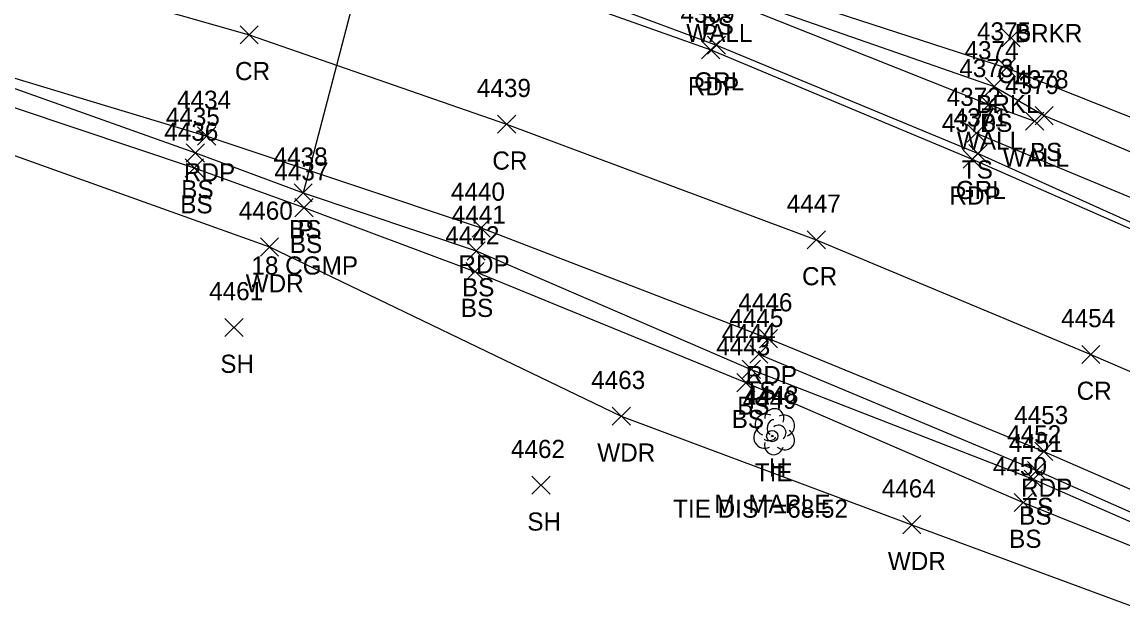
# Model space of a CAD drawing. Extents: x 1611797 to 1633212, y 298978 to 305475.
# Drawn here: x 1619269.2 to 1619390.4, y 301461.6 to 301526.4 of the extents above; entities that cross this region are included whole.
import ezdxf

# ---------------------------------------------------------------- set-up
doc = ezdxf.new("R2010")
doc.units = 0
for name, color, linetype in [('C_A', 7, 'Continuous'), ('C_C', 7, 'Continuous'), ('C_I', 7, 'Continuous'), ('CBP', 7, 'Continuous'), ('D_A', 7, 'Continuous'), ('D_I', 7, 'Continuous'), ('D_TIC', 7, 'Continuous'), ('DCP', 7, 'Continuous'), ('L_A', 7, 'Continuous'), ('L_C', 7, 'Continuous'), ('L_I', 7, 'Continuous'), ('L_TIC', 7, 'Continuous'), ('LAWA', 7, 'Continuous'), ('LAWE', 7, 'Continuous'), ('LELB', 7, 'Continuous'), ('LTD', 7, 'Continuous'), ('LW', 7, 'Continuous'), ('P_A', 7, 'Continuous'), ('P_I', 7, 'Continuous'), ('P_TIC', 7, 'Continuous'), ('PET', 7, 'Continuous'), ('PRC', 7, 'Continuous'), ('R_A', 7, 'Continuous'), ('R_I', 7, 'Continuous'), ('R_TIC', 7, 'Continuous'), ('RGR', 7, 'Continuous')]:
    doc.layers.add(name, color=color, linetype=linetype)

msp = doc.modelspace()

# ---------------------------------------------------------------- linework, layer by layer
at = {"layer": 'CBP'}
for radius in [0.625, 0.0833]:
    msp.add_circle((1619351.78, 301480.8), radius, dxfattribs=at)
at = {"layer": 'D_TIC'}
for points in [[(1619299.15, 301506.59), (1619301.15, 301508.59)], [(1619301.15, 301506.59), (1619299.15, 301508.59)]]:
    msp.add_lwpolyline(points, dxfattribs=at)
at = {"layer": 'DCP'}
msp.add_lwpolyline([(1619309.56, 301543.53), (1619300.15, 301507.59)], dxfattribs=at)
at = {"layer": 'L_TIC'}
for points in [[(1619377.05, 301523.68), (1619379.05, 301525.68)], [(1619379.05, 301523.68), (1619377.05, 301525.68)], [(1619376.57, 301520.38), (1619378.57, 301522.38)], [(1619378.57, 301520.38), (1619376.57, 301522.38)], [(1619375.2, 301518.31), (1619377.2, 301520.31)], [(1619377.2, 301518.31), (1619375.2, 301520.31)], [(1619374.63, 301516.34), (1619376.63, 301518.34)], [(1619376.63, 301516.34), (1619374.63, 301518.34)], [(1619379.67, 301514.48), (1619381.67, 301516.48)], [(1619381.67, 301514.48), (1619379.67, 301516.48)], [(1619380.7, 301515.1), (1619382.7, 301517.1)], [(1619382.7, 301515.1), (1619380.7, 301517.1)], [(1619373.24, 301513.17), (1619375.24, 301515.17)], [(1619375.24, 301513.17), (1619373.24, 301515.17)], [(1619287.29, 301510.99), (1619289.29, 301512.99)], [(1619289.29, 301510.99), (1619287.29, 301512.99)], [(1619287.17, 301509.33), (1619289.17, 301511.33)], [(1619289.17, 301509.33), (1619287.17, 301511.33)], [(1619299.15, 301506.59), (1619301.15, 301508.59)], [(1619301.15, 301506.59), (1619299.15, 301508.59)], [(1619299.24, 301504.96), (1619301.24, 301506.96)], [(1619301.24, 301504.96), (1619299.24, 301506.96)], [(1619295.45, 301500.63), (1619297.45, 301502.63)], [(1619297.45, 301500.63), (1619295.45, 301502.63)], [(1619318.19, 301500.19), (1619320.19, 301502.19)], [(1619320.19, 301500.19), (1619318.19, 301502.19)], [(1619318.06, 301497.92), (1619320.06, 301499.92)], [(1619320.06, 301497.92), (1619318.06, 301499.92)], [(1619291.54, 301491.76), (1619293.54, 301493.76)], [(1619293.54, 301491.76), (1619291.54, 301493.76)], [(1619349.31, 301488.81), (1619351.31, 301490.81)], [(1619351.31, 301488.81), (1619349.31, 301490.81)], [(1619348.47, 301487.14), (1619350.47, 301489.14)], [(1619350.47, 301487.14), (1619348.47, 301489.14)], [(1619347.87, 301485.68), (1619349.87, 301487.68)], [(1619349.87, 301485.68), (1619347.87, 301487.68)], [(1619334.16, 301481.98), (1619336.16, 301483.98)], [(1619336.16, 301481.98), (1619334.16, 301483.98)], [(1619379.89, 301475.99), (1619381.89, 301477.99)], [(1619381.89, 301475.99), (1619379.89, 301477.99)], [(1619379.51, 301475.04), (1619381.51, 301477.04)], [(1619381.51, 301475.04), (1619379.51, 301477.04)], [(1619325.33, 301474.38), (1619327.33, 301476.38)], [(1619327.33, 301474.38), (1619325.33, 301476.38)], [(1619378.41, 301472.48), (1619380.41, 301474.48)], [(1619380.41, 301472.48), (1619378.41, 301474.48)], [(1619366.14, 301470.03), (1619368.14, 301472.03)], [(1619368.14, 301470.03), (1619366.14, 301472.03)]]:
    msp.add_lwpolyline(points, dxfattribs=at)
at = {"layer": 'LAWA'}
msp.add_lwpolyline([(1618882.81, 301567.28), (1618933.27, 301549.67), (1618966.13, 301547.74), (1618995.78, 301536.72), (1619030.89, 301531.11), (1619057.33, 301531.01), (1619095.91, 301526.5), (1619129.18, 301525.73), (1619150.8, 301525.95), (1619170.44, 301523.1), (1619199.54, 301523.39), (1619227.92, 301521), (1619255.54, 301516.31), (1619296.45, 301501.63), (1619335.16, 301482.98), (1619367.14, 301471.03), (1619418.3, 301452.12), (1619445.96, 301437.08), (1619483.46, 301420.7), (1619501.91, 301410.17), (1619499.78, 301408.21)], dxfattribs=at)
at = {"layer": 'LAWE'}
msp.add_lwpolyline([(1619121.54, 301596.78), (1619127.27, 301586.98), (1619139.06, 301578.8), (1619159, 301574.34), (1619183.18, 301572.3), (1619208.56, 301571.29), (1619241.26, 301566.88), (1619274.96, 301559.5), (1619298.41, 301555.12), (1619318.82, 301545.34), (1619330.43, 301538.53), (1619346.68, 301531.42), (1619377.57, 301521.38), (1619400.58, 301512.23), (1619425.06, 301508.82), (1619447.11, 301503.19), (1619471.29, 301486.7), (1619494.67, 301473.93), (1619527.64, 301465.84), (1619544.48, 301462.53)], dxfattribs=at)
at = {"layer": 'LELB'}
for points in [[(1619317.17, 301538.73), (1619315.62, 301540.45), (1619317.24, 301543.31), (1619318.13, 301543.25), (1619329.45, 301536.19), (1619345.54, 301530.03), (1619376.2, 301519.31), (1619381.7, 301516.1), (1619399.11, 301508.82), (1619424.48, 301504.68), (1619444.77, 301493.42), (1619469.05, 301482.18)], [(1619257.04, 301523.11), (1619288.29, 301511.99), (1619300.15, 301507.59), (1619319.19, 301501.19), (1619349.47, 301488.14), (1619380.51, 301476.04), (1619405.86, 301464.94), (1619425.68, 301457.05), (1619455.81, 301442.15), (1619487.51, 301427.94), (1619510.2, 301416.95), (1619508.81, 301414.78)], [(1619261.97, 301519.13), (1619288.17, 301510.33), (1619300.24, 301505.96), (1619319.06, 301498.92), (1619348.87, 301486.68), (1619379.41, 301473.48), (1619405.23, 301463.09), (1619426.54, 301454.95), (1619455.81, 301440.05), (1619486.75, 301426.39), (1619508.81, 301414.78)], [(1619374.24, 301514.17), (1619396.45, 301504.93), (1619440.64, 301484.21), (1619465.66, 301473.55), (1619491.73, 301461.64), (1619517.36, 301453.25), (1619539.79, 301440.1), (1619561.74, 301430.67), (1619592.22, 301416.88), (1619623.08, 301401.62), (1619646.41, 301391.76), (1619666.94, 301385.23), (1619677.78, 301385.59), (1619685.14, 301386.73)], [(1619350.31, 301489.81), (1619380.89, 301476.99), (1619406.21, 301465.78), (1619425.96, 301458.32), (1619457.01, 301443.93), (1619488.18, 301429.04), (1619515.79, 301415.84), (1619523.25, 301412.34), (1619557.22, 301396.43), (1619595.64, 301379.74), (1619625.49, 301366.11), (1619664.9, 301348.53), (1619700.1, 301332.19), (1619732.76, 301315.82), (1619759.48, 301302.13), (1619789.83, 301287.62), (1619820.2, 301275.83), (1619850.42, 301266.87), (1619878.56, 301257.32), (1619912.05, 301251.69), (1619947.78, 301244.54), (1619986.64, 301235.92)]]:
    msp.add_lwpolyline(points, dxfattribs=at)
at = {"layer": 'LTD'}
msp.add_line((1619351.97, 301481.33), (1619351.97, 301481.33), dxfattribs=at)
msp.add_line((1619351.97, 301481.33), (1619351.97, 301481.33), dxfattribs=at)
msp.add_arc((1619352.02, 301482.76), 1.05, 335.5272, 180.9563, dxfattribs=at)
for centre, major_axis, ratio, start_param, end_param in [((1619351.18, 301482), (1.21, -0.51), 0.895232, 1.570796, 4.712389), ((1619351.76, 301481.79), (-0.208, -0.792), 0.645439, 3.141593, 6.283185), ((1619353.01, 301481.91), (-1.14, -0.48), 0.949671, 1.570796, 4.712389), ((1619350.89, 301480.62), (0.58, -1.04), 0.959034, 3.141593, 6.283185), ((1619352.47, 301481.16), (-0.5, 0.667), 0.989748, 3.141593, 6.283185), ((1619352.97, 301480.5), (-1.09, 0.79), 0.841452, 1.570796, 4.712389), ((1619351.51, 301480.58), (-0.625, -0.083), 0.423636, 0, 3.141593), ((1619351.97, 301479.83), (0.26, 1.06), 0.942809, 1.570796, 4.712389)]:
    msp.add_ellipse(centre, major_axis=major_axis, ratio=ratio, start_param=start_param, end_param=end_param, dxfattribs=at)
at = {"layer": 'LW'}
msp.add_lwpolyline([(1619317.49, 301539.45), (1619315.95, 301540.46), (1619317.43, 301542.6), (1619329.08, 301535.78), (1619345.82, 301529.21), (1619375.63, 301517.34), (1619380.67, 301515.48)], dxfattribs=at)
at = {"layer": 'P_TIC'}
for points in [[(1619293.21, 301524.01), (1619295.21, 301526.01)], [(1619295.21, 301524.01), (1619293.21, 301526.01)], [(1619344.01, 301522.34), (1619346.01, 301524.34)], [(1619346.01, 301522.34), (1619344.01, 301524.34)], [(1619321.54, 301514.15), (1619323.54, 301516.15)], [(1619323.54, 301514.15), (1619321.54, 301516.15)], [(1619288.53, 301512.85), (1619290.53, 301514.85)], [(1619290.53, 301512.85), (1619288.53, 301514.85)], [(1619372.79, 301510.3), (1619374.79, 301512.3)], [(1619374.79, 301510.3), (1619372.79, 301512.3)], [(1619318.75, 301502.72), (1619320.75, 301504.72)], [(1619320.75, 301502.72), (1619318.75, 301504.72)], [(1619355.63, 301501.41), (1619357.63, 301503.41)], [(1619357.63, 301501.41), (1619355.63, 301503.41)], [(1619350.37, 301490.53), (1619352.37, 301492.53)], [(1619352.37, 301490.53), (1619350.37, 301492.53)], [(1619385.84, 301488.79), (1619387.84, 301490.79)], [(1619387.84, 301488.79), (1619385.84, 301490.79)], [(1619380.67, 301478.11), (1619382.67, 301480.11)], [(1619382.67, 301478.11), (1619380.67, 301480.11)]]:
    msp.add_lwpolyline(points, dxfattribs=at)
at = {"layer": 'PET'}
for points in [[(1618888.23, 301580.37), (1618933.16, 301570.89), (1618970.31, 301563.97), (1618999.63, 301559.01), (1619034.35, 301554.34), (1619061.55, 301550.65), (1619097.22, 301547.2), (1619129.9, 301544.44), (1619159.56, 301541.04), (1619184.98, 301537.63), (1619217.73, 301532.43), (1619257.09, 301523.65), (1619289.53, 301513.85), (1619319.75, 301503.72), (1619351.37, 301491.53), (1619381.67, 301479.11), (1619407.08, 301467.99), (1619426.6, 301459.3), (1619457.98, 301445.58), (1619489.4, 301431.89), (1619518.89, 301418.33), (1619525.23, 301415.46), (1619558.04, 301399.85), (1619596.27, 301382.3)], [(1619240.37, 301554.95), (1619274.06, 301546.88), (1619292.74, 301541.21), (1619313.19, 301534.69), (1619345.01, 301523.34), (1619373.79, 301511.3), (1619394.6, 301502.15), (1619439.1, 301482.35), (1619464.49, 301470.92), (1619491.36, 301458.9), (1619515.17, 301447.9), (1619539.87, 301436.67), (1619561.18, 301427.13), (1619589.22, 301414.46)]]:
    msp.add_lwpolyline(points, dxfattribs=at)
at = {"layer": 'PRC'}
msp.add_lwpolyline([(1618901.02, 301590.58), (1618940.05, 301582.59), (1618973.24, 301576.03), (1619000.99, 301571.61), (1619035.45, 301566.56), (1619061.58, 301563.28), (1619097.97, 301559.63), (1619131.37, 301556.26), (1619160.97, 301552.75), (1619186.04, 301549.32), (1619221.45, 301543.36), (1619260.73, 301534.56), (1619294.21, 301525.01), (1619322.54, 301515.15), (1619356.63, 301502.41), (1619386.84, 301489.79), (1619411.1, 301479.31), (1619431.82, 301470.46), (1619462.61, 301457.18), (1619493.8, 301442.98), (1619525.59, 301428.61), (1619540.79, 301421.69), (1619561.88, 301411.99), (1619599.81, 301394.69)], dxfattribs=at)
at = {"layer": 'R_TIC'}
for points in [[(1619344.65, 301522.87), (1619346.65, 301524.87)], [(1619346.65, 301522.87), (1619344.65, 301524.87)], [(1619373.43, 301510.91), (1619375.43, 301512.91)], [(1619375.43, 301510.91), (1619373.43, 301512.91)]]:
    msp.add_lwpolyline(points, dxfattribs=at)
at = {"layer": 'RGR'}
msp.add_lwpolyline([(1619113.04, 301582.5), (1619113.91, 301576.54), (1619116.84, 301573.48), (1619121.6, 301572.21), (1619138.62, 301570.86), (1619159.07, 301568.7), (1619183.38, 301565.96), (1619196, 301564), (1619207.6, 301562.14), (1619240.46, 301556.07), (1619274.51, 301547.73), (1619293.11, 301542.29), (1619313.83, 301535.74), (1619345.65, 301523.87), (1619374.43, 301511.91), (1619395.21, 301502.55), (1619439.45, 301483.4), (1619464.79, 301471.96), (1619490.69, 301460.24), (1619515.52, 301448.47), (1619540.39, 301438.03), (1619561.3, 301428.91), (1619589.96, 301416.04)], dxfattribs=at)

# ---------------------------------------------------------------- texts
at = {"layer": 'C_A'}
msp.add_text('TIE', height=2, dxfattribs=at).set_placement((1619349.86, 301475.8))
at = {"layer": 'C_C'}
msp.add_text('TIE DIST=68.52', height=2, dxfattribs=at).set_placement((1619340.87, 301471.8))
at = {"layer": 'C_I'}
msp.add_text('4449', height=2, dxfattribs=at).set_placement((1619348.52, 301483.8))
at = {"layer": 'D_A'}
msp.add_text('P', height=2, dxfattribs=at).set_placement((1619299.53, 301502.59))
at = {"layer": 'D_I'}
msp.add_text('4438', height=2, dxfattribs=at).set_placement((1619296.89, 301510.59))
at = {"layer": 'L_A'}
for s, p in [('WALL', (1619342.31, 301524.21)), ('BS', (1619343.98, 301525.03)), ('BRKR', (1619378.48, 301524.19)), ('CH', (1619376.54, 301519.68)), ('BRKL', (1619374.22, 301516.38)), ('BS', (1619374.64, 301514.31)), ('WALL', (1619372.11, 301512.34)), ('BS', (1619380.14, 301511.1)), ('WALL', (1619377.16, 301510.48)), ('TS', (1619372.65, 301509.17)), ('BS', (1619286.73, 301506.99)), ('BS', (1619286.62, 301505.33)), ('BS', (1619298.6, 301502.59)), ('BS', (1619298.68, 301500.96)), ('WDR', (1619293.82, 301496.63)), ('BS', (1619317.63, 301496.19)), ('BS', (1619317.5, 301493.92)), ('SH', (1619291.03, 301487.76)), ('TS', (1619348.72, 301484.81)), ('BS', (1619347.92, 301483.14)), ('BS', (1619347.31, 301481.68)), ('WDR', (1619332.52, 301477.98)), ('H', (1619351.41, 301476.33)), ('BS', (1619378.95, 301471.04)), ('TS', (1619379.3, 301471.99)), ('SH', (1619324.82, 301470.38)), ('BS', (1619377.85, 301468.48)), ('WDR', (1619364.5, 301466.03))]:
    msp.add_text(s, height=2, dxfattribs=at).set_placement(p)
at = {"layer": 'L_C'}
for s, p in [('18 CGMP', (1619294.45, 301498.59)), ('M. MAPLE', (1619345.42, 301472.33))]:
    msp.add_text(s, height=2, dxfattribs=at).set_placement(p)
at = {"layer": 'L_I'}
for s, p in [('4375', (1619374.31, 301524.38)), ('4374', (1619372.94, 301522.31)), ('4373', (1619372.37, 301520.34)), ('4379', (1619377.4, 301518.48)), ('4378', (1619378.44, 301519.1)), ('4372', (1619370.98, 301517.17)), ('4435', (1619285.03, 301514.99)), ('4436', (1619284.86, 301513.33)), ('4438', (1619296.89, 301510.59)), ('4437', (1619296.98, 301508.96)), ('4460', (1619293.06, 301504.63)), ('4441', (1619316.5, 301504.19)), ('4442', (1619315.8, 301501.92)), ('4461', (1619289.8, 301495.76)), ('4445', (1619347.05, 301492.81)), ('4444', (1619346.22, 301491.14)), ('4443', (1619345.61, 301489.68)), ('4463', (1619331.85, 301485.98)), ('4448', (1619348.71, 301484.33)), ('4452', (1619377.63, 301479.99)), ('4462', (1619323.02, 301478.38)), ('4451', (1619377.82, 301479.04)), ('4450', (1619376.06, 301476.48)), ('4464', (1619363.83, 301474.03))]:
    msp.add_text(s, height=2, dxfattribs=at).set_placement(p)
at = {"layer": 'P_A'}
for s, p in [('CR', (1619292.65, 301520.01)), ('RDP', (1619342.49, 301518.34)), ('CR', (1619320.97, 301510.15)), ('RDP', (1619287.02, 301508.85)), ('RDP', (1619371.28, 301506.3)), ('RDP', (1619317.24, 301498.72)), ('CR', (1619355.06, 301497.41)), ('RDP', (1619348.86, 301486.53)), ('CR', (1619385.28, 301484.79)), ('RDP', (1619379.16, 301474.11))]:
    msp.add_text(s, height=2, dxfattribs=at).set_placement(p)
at = {"layer": 'P_I'}
for s, p in [('4369', (1619341.69, 301526.34)), ('4439', (1619319.27, 301518.15)), ('4434', (1619286.27, 301516.85)), ('4370', (1619370.44, 301514.3)), ('4440', (1619316.41, 301506.72)), ('4447', (1619353.37, 301505.41)), ('4446', (1619348.05, 301494.53)), ('4454', (1619383.58, 301492.79)), ('4453', (1619378.41, 301482.11))]:
    msp.add_text(s, height=2, dxfattribs=at).set_placement(p)
at = {"layer": 'R_A'}
for p in [(1619343.19, 301518.87), (1619371.98, 301506.91)]:
    msp.add_text('GRL', height=2, dxfattribs=at).set_placement(p)
at = {"layer": 'R_I'}
msp.add_text('4371', height=2, dxfattribs=at).set_placement((1619371.74, 301514.91))

doc.saveas('drawing.dxf')
